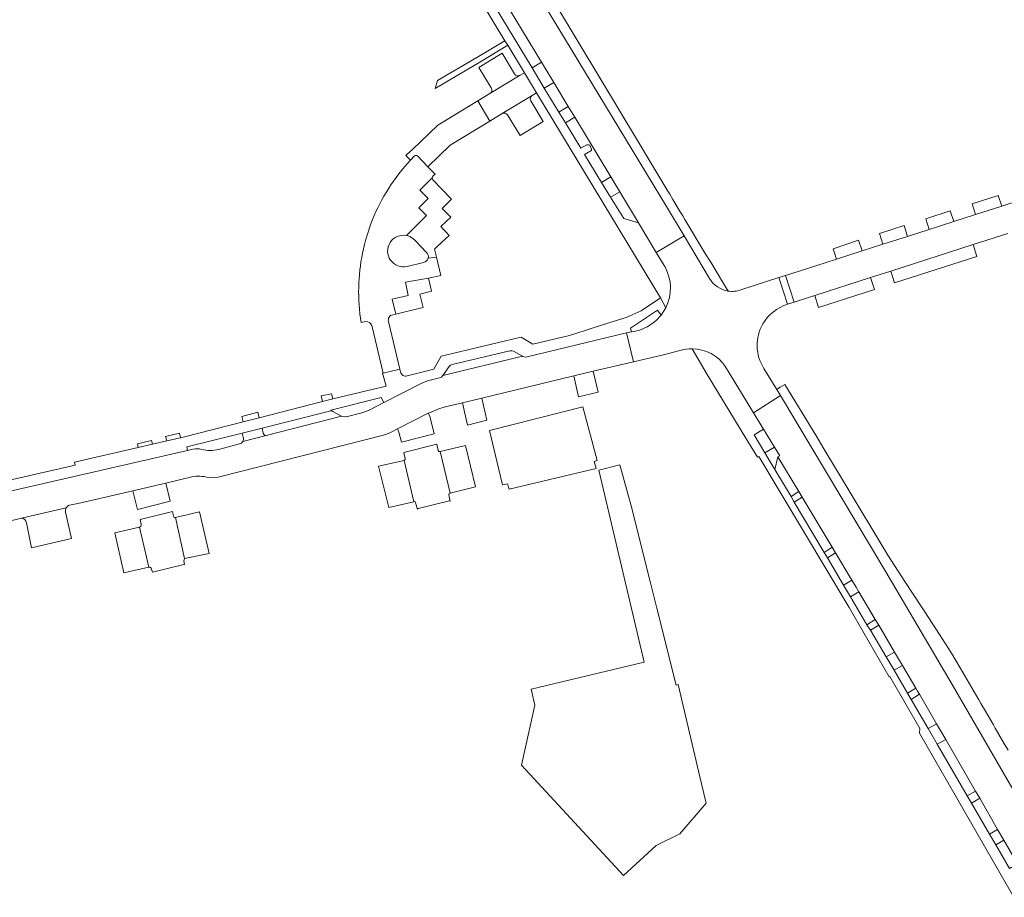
# Model space of a CAD drawing. Header units: metres. Extents: x 166325 to 190320, y 381923 to 404576.
# Tile 741 of 1056: x 175643 to 175825, y 395551 to 395714. Entities that reach past the tile are written whole.
import ezdxf

# ---------------------------------------------------------------- set-up
doc = ezdxf.new("R2010")
doc.units = ezdxf.units.M
for name, color, linetype, lineweight in [('B-WE-VH-VERHARDING_BETONSTRAATSTEEN-GV', 8, 'Continuous', 18), ('B-WE-VH-VERHARDING_HALFVERHARDING-GV', 8, 'Continuous', 18), ('B-WE-VH-VERHARDING_STRAATBAKSTEEN-GV', 8, 'Continuous', 18)]:
    doc.layers.add(name, color=color, linetype=linetype, lineweight=lineweight)

msp = doc.modelspace()

# ---------------------------------------------------------------- linework, layer by layer
at = {"layer": 'B-WE-VH-VERHARDING_BETONSTRAATSTEEN-GV', "flags": 128}
for points in [[(175699.371, 395784.213), (175720.142, 395749.988), (175762.847, 395679.402), (175766.161, 395673.926), (175770.817, 395666.064)], [(175716.341, 395737.582), (175732.939, 395710.112), (175733.455, 395709.256), (175736.524, 395704.178), (175738.774, 395700.454), (175761.73, 395662.459), (175762.721, 395660.624)], [(175774.276, 395663.715), (175773.211, 395665.427), (175771.229, 395668.726), (175770.048, 395670.692), (175766.278, 395676.969), (175765.864, 395677.658), (175765.415, 395678.407), (175764.032, 395680.709), (175763.466, 395681.652), (175763.108, 395682.247), (175759.217, 395688.726), (175758.405, 395690.078), (175753.852, 395697.658), (175753.402, 395698.407), (175751.454, 395701.652), (175745.767, 395711.12), (175739.761, 395721.12)], [(175762.589, 395668.205), (175762.456, 395668.426), (175760.973, 395670.882), (175757.665, 395676.363), (175754.941, 395677.136), (175752.501, 395681.114), (175750.829, 395683.841), (175747.668, 395688.995), (175748.856, 395689.686), (175748.966, 395689.824), (175748.962, 395689.993), (175748.657, 395690.731), (175748.4, 395690.838), (175748.108, 395690.817), (175746.973, 395690.168), (175744.124, 395694.881), (175742.909, 395696.891), (175740.226, 395701.329), (175737.975, 395705.053), (175731.142, 395716.356)], [(175734.699, 395703.952), (175732.396, 395707.77), (175728.101, 395705.17), (175730.406, 395701.351)], [(175730.153, 395700.322), (175735.729, 395703.697)], [(175737.975, 395699.971), (175732.399, 395696.596)], [(175733.429, 395696.341), (175735.732, 395692.523), (175740.027, 395695.123), (175737.722, 395698.942)], [(175716.167, 395688.74), (175715.417, 395687.973)], [(175719.623, 395685.062), (175719.989, 395685.377), (175718.647, 395686.757), (175716.715, 395688.743)], [(175712.129, 395659.327), (175712.729, 395659.452), (175712.06, 395662.178), (175714.973, 395662.906), (175714.488, 395665.336), (175718.766, 395666.099), (175721.058, 395666.603), (175720.228, 395670.02), (175718.703, 395669.807)], [(175717.871, 395669.007), (175714.786, 395668.284)], [(175674.139, 395634.191), (175673.997, 395634.865), (175684.224, 395637.367), (175687.944, 395638.311), (175700.422, 395641.478), (175700.751, 395641.494), (175701.074, 395641.379), (175700.685, 395641.608), (175710.009, 395643.987), (175710.495, 395643.058), (175717.381, 395646.572), (175718.587, 395647.051), (175720.817, 395647.639), (175721.156, 395647.779), (175721.434, 395648.068), (175722.59, 395649.713), (175722.841, 395649.947), (175723.147, 395650.078), (175733.854, 395652.623), (175734.181, 395652.663), (175734.524, 395652.549), (175736.168, 395651.65), (175736.271, 395651.594), (175736.659, 395651.489), (175737.045, 395651.525), (175755.454, 395655.953), (175756.354, 395656.17), (175756.197, 395656.827), (175761.211, 395660.145), (175761.846, 395659.244), (175762.721, 395660.624), (175761.73, 395662.459), (175758.166, 395660.069), (175755.376, 395658.808), (175754.745, 395658.609), (175750.81, 395657.365), (175748.159, 395656.526), (175744.883, 395655.491), (175738.084, 395653.871), (175735.923, 395655.188), (175735.604, 395655.123), (175723.21, 395652.121), (175721.134, 395651.621), (175719.754, 395649.206), (175714.819, 395648.016)], [(175706.282, 395657.894), (175707.125, 395658.043)], [(175708.256, 395657.299), (175710.349, 395648.505), (175713.458, 395649.24), (175711.34, 395658.084)], [(175710.444, 395636.994), (175711.162, 395637.241), (175711.853, 395637.538), (175713.023, 395638.154), (175718.718, 395641.061), (175719.269, 395641.246), (175720.669, 395641.884), (175721.868, 395642.275), (175725.048, 395642.998), (175728.656, 395643.886), (175745.664, 395647.984), (175749.302, 395648.857), (175756.755, 395650.611), (175755.454, 395655.953), (175737.045, 395651.525), (175736.659, 395651.489), (175736.271, 395651.594), (175736.168, 395651.65), (175721.434, 395648.068), (175721.156, 395647.779), (175720.817, 395647.639), (175718.587, 395647.051), (175717.381, 395646.572), (175710.495, 395643.058), (175707.878, 395641.713), (175707.171, 395641.38), (175706.422, 395641.119), (175703.506, 395640.384), (175702.652, 395640.508), (175688.668, 395636.949), (175684.359, 395635.852)], [(175767.593, 395653.011), (175770.402, 395648.276), (175777.586, 395636.461), (175779.737, 395632.922), (175779.987, 395633.071), (175796.682, 395605.066), (175804.107, 395592.191), (175804.207, 395592.291), (175809.789, 395582.622), (175809.737, 395581.771), (175827.177, 395551.362)], [(175713.593, 395648.745), (175713.458, 395649.24), (175710.349, 395648.505), (175710.229, 395648.476), (175710.913, 395646.06), (175701.027, 395643.726), (175699.123, 395643.233), (175687.393, 395640.236), (175684.441, 395639.482), (175673.554, 395636.7), (175672.82, 395636.531), (175670.297, 395635.948), (175667.631, 395635.333), (175664.96, 395634.717), (175653.156, 395631.993), (175653.293, 395631.432), (175598.41, 395618.924), (175596.036, 395619.026), (175595.776, 395617.865), (175599.901, 395616.984), (175600.015, 395617.311), (175611.768, 395619.9), (175613.019, 395618.653), (175614.374, 395619.91)], [(175811.331, 395582.651), (175808.2, 395588.05), (175807.534, 395589.163), (175805.024, 395593.426), (175803.566, 395595.902), (175800.643, 395600.866), (175799.946, 395601.884), (175796.929, 395607.034), (175795.641, 395609.233), (175792.701, 395614.251), (175792.073, 395615.292), (175786.49, 395624.618), (175785.935, 395625.665), (175782.921, 395630.637), (175781.092, 395633.713), (175779.092, 395637.075), (175780.846, 395638.118), (175778.997, 395641.148), (175775.541, 395646.814), (175773.797, 395649.671)], [(175826.162, 395578.605), (175825.378, 395579.952), (175823.763, 395582.725), (175823.414, 395583.325), (175823.412, 395583.327), (175822.817, 395584.35), (175821.932, 395585.87), (175821.121, 395587.262), (175820.708, 395587.971), (175817.257, 395593.895), (175815.669, 395596.621), (175813.432, 395600.056), (175810.688, 395604.268), (175809.974, 395605.364), (175807.033, 395609.879), (175803.854, 395614.759), (175795.779, 395628.236), (175792.031, 395634.49), (175790.517, 395637.017), (175784.779, 395646.388), (175783.922, 395645.872), (175783.299, 395645.497), (175783.996, 395644.367), (175803.498, 395611.707), (175815.757, 395590.816), (175827.717, 395570.226)], [(175688.668, 395636.949), (175688.588, 395636.958), (175688.396, 395637.036), (175688.247, 395637.18), (175688.164, 395637.37), (175687.944, 395638.311), (175684.224, 395637.367), (175684.414, 395636.618)], [(175677.986, 395629.145), (175678.758, 395629.081), (175679.82, 395629.21), (175710.444, 395636.994)], [(175683.726, 395635.381), (175679.851, 395634.372)], [(175684.359, 395635.852), (175688.668, 395636.949)], [(175720.572, 395634.191), (175720.309, 395635.361), (175714.172, 395633.805), (175714.446, 395632.618)], [(175675.108, 395634.412), (175674.139, 395634.191), (175616.421, 395620.933)], [(175616.421, 395620.933), (175674.139, 395634.191)], [(175722.769, 395626.269), (175720.935, 395633.952)], [(175714.229, 395632.313), (175716.074, 395624.651)], [(175652.245, 395624.033), (175653.817, 395624.351), (175658.905, 395625.528), (175664.014, 395626.713), (175670.1, 395628.14), (175674.905, 395629.31)], [(175716.386, 395624.437), (175716.699, 395623.316), (175716.832, 395623.435), (175722.654, 395624.839), (175722.797, 395624.784), (175722.542, 395625.921)], [(175624.051, 395617.21), (175629.963, 395618.55), (175630.669, 395618.702), (175642.369, 395621.387), (175643.337, 395621.609), (175651.644, 395623.515)], [(175651.644, 395623.515), (175643.337, 395621.609)], [(175644.264, 395620.739), (175645.229, 395616.13), (175652.637, 395617.834), (175651.543, 395622.763)], [(175671.55, 395621.969), (175671.353, 395622.884), (175665.334, 395621.404), (175665.548, 395620.471)], [(175667.465, 395612.197), (175667.614, 395611.639), (175673.439, 395613.02), (175673.582, 395613.012), (175673.443, 395613.697), (175673.508, 395613.932), (175673.592, 395614.161), (175671.889, 395621.735)], [(175665.235, 395619.968), (175666.96, 395612.567)], [(175826.396, 395556.674), (175823.848, 395561.063), (175822.686, 395563.066), (175819.336, 395568.836), (175818.584, 395570.142), (175813.025, 395579.729), (175811.331, 395582.651)]]:
    msp.add_lwpolyline(points, dxfattribs=at)
for points in [[(175728.267, 395706.115), (175733.455, 395709.256), (175732.939, 395710.112), (175727.749, 395706.971), (175720.433, 395702.716), (175720.004, 395701.246)], [(175737.975, 395699.971), (175738.774, 395700.454), (175736.524, 395704.178), (175735.729, 395703.697), (175730.153, 395700.322), (175727.879, 395698.946), (175730.132, 395695.224), (175732.399, 395696.596)], [(175784.885, 395666.594), (175783.659, 395666.216), (175785.275, 395661.257), (175786.488, 395661.656)], [(175736.168, 395651.65), (175734.524, 395652.549), (175734.181, 395652.663), (175733.854, 395652.623), (175723.147, 395650.078), (175722.841, 395649.947), (175722.59, 395649.713), (175721.434, 395648.068)], [(175749.302, 395648.857), (175745.664, 395647.984), (175746.565, 395644.099), (175750.219, 395645)], [(175700.789, 395644.693), (175698.892, 395644.271), (175699.123, 395643.233), (175701.027, 395643.726)], [(175728.656, 395643.886), (175725.048, 395642.998), (175725.989, 395638.879), (175729.604, 395639.772)], [(175687.393, 395640.236), (175687.137, 395641.239), (175684.184, 395640.485), (175684.441, 395639.482)], [(175702.652, 395640.508), (175701.074, 395641.379), (175700.751, 395641.494), (175700.422, 395641.478), (175687.944, 395638.311), (175688.164, 395637.37), (175688.247, 395637.18), (175688.396, 395637.036), (175688.588, 395636.958), (175688.668, 395636.949)], [(175719.035, 395640.518), (175718.718, 395641.061), (175713.023, 395638.154), (175713.282, 395637.586), (175713.786, 395635.682), (175719.807, 395637.26)], [(175672.608, 395637.371), (175670.046, 395636.759), (175670.297, 395635.948), (175672.82, 395636.531)], [(175725.646, 395635.073), (175720.935, 395633.952), (175722.769, 395626.269), (175727.49, 395627.401)], [(175714.229, 395632.313), (175709.48, 395631.231), (175711.389, 395623.576), (175716.074, 395624.651)], [(175670.1, 395628.14), (175664.014, 395626.713), (175664.868, 395623.228), (175670.906, 395624.8)], [(175676.34, 395622.797), (175671.889, 395621.735), (175673.592, 395614.161), (175678.115, 395615.099)], [(175665.235, 395619.968), (175660.632, 395618.894), (175662.327, 395611.495), (175666.96, 395612.567)]]:
    msp.add_lwpolyline(points, close=True, dxfattribs=at)
at = {"layer": 'B-WE-VH-VERHARDING_BETONSTRAATSTEEN-GV'}
for points in [[(175735.729, 395703.697, -0.3949732), (175734.699, 395703.952)], [(175730.406, 395701.351, -0.393456), (175730.153, 395700.322)], [(175737.722, 395698.942, -0.393456), (175737.975, 395699.971)], [(175732.399, 395696.596, -0.3949732), (175733.429, 395696.341)], [(175716.715, 395688.743, 0.4324894), (175716.167, 395688.74)], [(175715.417, 395687.973, 0.0468195), (175711.335, 395682.678)], [(175719.446, 395684.697, -0.2061576), (175719.623, 395685.062)], [(175711.335, 395682.678, 0.045154), (175708.404, 395676.946)], [(175708.404, 395676.946, 0.045738), (175706.537, 395670.724)], [(175714.786, 395668.284, -1.2334639), (175714.66, 395673.998)], [(175706.537, 395670.724, 0.0446638), (175705.831, 395664.414)], [(175718.703, 395669.807, -0.2806496), (175717.871, 395669.007)], [(175705.831, 395664.414, 0.0458517), (175706.282, 395657.894)], [(175711.34, 395658.084, -0.4241506), (175712.129, 395659.327)], [(175707.125, 395658.043, -0.3974635), (175708.256, 395657.299)], [(175773.797, 395649.671, 0.25248), (175767.593, 395653.011)], [(175714.819, 395648.016, -0.4853909), (175713.593, 395648.745)], [(175684.359, 395635.852, -0.2192666), (175683.726, 395635.381)], [(175684.414, 395636.618, -0.215419), (175684.359, 395635.852)], [(175676.752, 395634.373, 0.1246834), (175675.108, 395634.412)], [(175679.851, 395634.372, -0.1513392), (175676.752, 395634.373)], [(175720.935, 395633.952, -0.3886389), (175720.572, 395634.191)], [(175714.446, 395632.618, -0.4484495), (175714.229, 395632.313)], [(175674.905, 395629.31, -0.1119857), (175677.986, 395629.145)], [(175722.542, 395625.921, -0.370497), (175722.769, 395626.269)], [(175716.074, 395624.651, -0.6613117), (175716.386, 395624.437)], [(175651.543, 395622.763, -0.1794982), (175651.644, 395623.515)], [(175651.644, 395623.515, -0.1867408), (175652.245, 395624.033)], [(175643.337, 395621.609, -0.405674), (175644.264, 395620.739)], [(175671.889, 395621.735, -0.4767422), (175671.55, 395621.969)], [(175665.548, 395620.471, -0.3526551), (175665.235, 395619.968)], [(175666.96, 395612.567, -0.4169173), (175667.465, 395612.197)]]:
    msp.add_lwpolyline(points, format="xyb", dxfattribs=at)
at = {"layer": 'B-WE-VH-VERHARDING_HALFVERHARDING-GV', "flags": 128}
msp.add_lwpolyline([(175747.353, 395642.272), (175730.094, 395637.886), (175732.497, 395627.829), (175733.373, 395628.016), (175733.579, 395627.34), (175733.688, 395626.98), (175749.81, 395630.799), (175749.463, 395632.14), (175749.987, 395632.305)], close=True, dxfattribs=at)
at = {"layer": 'B-WE-VH-VERHARDING_STRAATBAKSTEEN-GV', "flags": 128}
for points in [[(175713.198, 395750.035), (175715.508, 395746.209), (175717.212, 395743.384), (175719.549, 395739.514), (175720.953, 395737.187), (175727.595, 395726.183), (175729.166, 395723.579), (175739.715, 395706.102), (175741.963, 395702.377), (175744.644, 395697.937), (175745.857, 395695.926), (175752.532, 395684.868), (175754.185, 395682.129), (175757.665, 395676.363), (175760.973, 395670.882), (175766.161, 395673.926), (175762.847, 395679.402), (175720.142, 395749.988), (175699.371, 395784.213), (175691.237, 395795.856), (175684.58, 395804.185), (175682.171, 395806.998)], [(175730.132, 395695.224), (175727.879, 395698.946), (175720.509, 395694.46), (175715.791, 395689.974), (175715.45, 395689.649), (175714.58, 395688.822), (175715.045, 395688.347), (175715.417, 395687.973), (175716.167, 395688.74)], [(175716.715, 395688.743), (175718.647, 395686.757), (175722.77, 395690.741), (175730.132, 395695.224)], [(175719.446, 395684.697), (175717.179, 395682.438), (175718.732, 395680.88), (175716.961, 395679.115), (175718.373, 395677.698), (175714.66, 395673.998)], [(175718.703, 395669.807), (175720.228, 395670.02), (175719.88, 395671.479), (175720.398, 395671.964), (175722.594, 395674.019), (175721.05, 395675.676), (175722.887, 395677.412), (175721.302, 395679.021), (175723.023, 395680.736), (175721.053, 395682.79), (175719.841, 395684.054), (175719.588, 395684.317)], [(175828.548, 395680.614), (175824.962, 395679.44), (175820.099, 395677.902), (175816.078, 395676.61), (175811.529, 395675.143), (175807.499, 395673.843), (175802.947, 395672.388), (175799.08, 395671.152), (175794.355, 395669.646), (175790.535, 395668.399), (175784.885, 395666.594), (175786.488, 395661.656), (175789.136, 395662.506), (175790.333, 395662.901), (175800.674, 395666.224), (175804.397, 395667.416), (175819.653, 395672.31), (175826.106, 395674.387)], [(175770.817, 395666.064), (175766.161, 395673.926), (175760.973, 395670.882), (175762.456, 395668.426), (175762.589, 395668.205)], [(175715.856, 395673.476), (175716.226, 395673.151), (175718.424, 395670.863)], [(175785.275, 395661.257), (175783.659, 395666.216), (175776.632, 395663.937)], [(175762.721, 395660.624), (175761.846, 395659.244), (175761.676, 395659.035)], [(175756.354, 395656.17), (175755.454, 395655.953), (175756.755, 395650.611), (175762.274, 395651.909), (175763.462, 395652.205), (175765.598, 395652.736)], [(175773.797, 395649.671), (175775.541, 395646.814), (175778.997, 395641.148), (175783.996, 395644.367), (175783.299, 395645.497), (175780.91, 395649.37)], [(175827.717, 395570.226), (175815.757, 395590.816), (175803.498, 395611.707), (175783.996, 395644.367), (175778.997, 395641.148), (175780.846, 395638.118), (175782.884, 395634.779), (175783.852, 395633.192), (175783.512, 395632.962), (175787.346, 395626.575), (175787.976, 395625.526), (175793.557, 395616.228), (175794.17, 395615.206), (175797.206, 395610.148), (175797.996, 395608.833), (175798.513, 395607.959), (175801.532, 395602.852), (175802.171, 395601.77), (175805.11, 395596.798), (175806.573, 395594.324), (175809.053, 395590.129), (175809.37, 395589.592), (175809.72, 395588.988), (175812.892, 395583.513), (175814.585, 395580.591), (175820.126, 395571.026), (175820.888, 395569.711), (175824.206, 395563.947), (175825.362, 395561.94), (175827.89, 395557.547)]]:
    msp.add_lwpolyline(points, dxfattribs=at)
for points in [[(175729.166, 395723.579), (175727.374, 395722.498), (175730.474, 395717.416), (175731.626, 395718.104), (175731.751, 395718.138), (175731.868, 395718.123), (175732.027, 395718.005), (175732.363, 395717.345), (175732.381, 395717.228), (175732.354, 395717.097), (175732.298, 395717.005), (175731.142, 395716.356), (175737.975, 395705.053), (175739.715, 395706.102)], [(175739.715, 395706.102), (175737.975, 395705.053), (175740.226, 395701.329), (175741.963, 395702.377)], [(175741.963, 395702.377), (175740.226, 395701.329), (175742.909, 395696.891), (175744.644, 395697.937)], [(175744.644, 395697.937), (175742.909, 395696.891), (175744.124, 395694.881), (175745.857, 395695.926)], [(175745.857, 395695.926), (175744.124, 395694.881), (175746.973, 395690.168), (175748.108, 395690.817), (175748.4, 395690.838), (175748.657, 395690.731), (175748.962, 395689.993), (175748.966, 395689.824), (175748.856, 395689.686), (175747.668, 395688.995), (175750.829, 395683.841), (175752.532, 395684.868)], [(175752.532, 395684.868), (175750.829, 395683.841), (175752.501, 395681.114), (175754.185, 395682.129)], [(175754.185, 395682.129), (175752.501, 395681.114), (175754.941, 395677.136), (175757.665, 395676.363)], [(175824.321, 395681.45), (175819.466, 395679.873), (175820.099, 395677.902), (175824.962, 395679.44)], [(175815.442, 395678.596), (175810.888, 395677.117), (175811.529, 395675.143), (175816.078, 395676.61)], [(175806.869, 395675.868), (175802.298, 395674.366), (175802.947, 395672.388), (175807.499, 395673.843)], [(175799.08, 395671.152), (175798.424, 395673.145), (175793.73, 395671.552), (175793.862, 395671.151), (175794.355, 395669.646)], [(175820.375, 395670.118), (175819.653, 395672.31), (175804.397, 395667.416), (175805.127, 395665.233)], [(175801.387, 395664.015), (175800.674, 395666.224), (175790.333, 395662.901), (175791.016, 395660.686)], [(175717.153, 395663.121), (175719.328, 395663.705), (175718.766, 395666.099), (175714.488, 395665.336), (175714.973, 395662.906), (175712.06, 395662.178), (175712.729, 395659.452), (175712.962, 395659.5), (175716.983, 395660.466), (175717.75, 395660.65)], [(175780.846, 395638.118), (175779.092, 395637.075), (175781.092, 395633.713), (175782.884, 395634.779)], [(175667.631, 395635.333), (175667.462, 395636.043), (175664.842, 395635.417), (175664.96, 395634.717)], [(175783.512, 395632.962), (175782.921, 395630.637), (175785.935, 395625.665), (175787.346, 395626.575)], [(175765.051, 395590.798), (175764.678, 395590.705), (175761.099, 395604.929), (175759.858, 395609.861), (175756.321, 395623.917), (175754.233, 395631.515), (175750.3, 395630.532), (175758.72, 395594.925), (175737.786, 395589.905), (175738.49, 395586.968), (175735.999, 395575.853), (175754.895, 395555.38), (175760.968, 395560.986), (175765.305, 395563.15), (175770.203, 395568.781), (175770.162, 395569.061), (175769.054, 395573.662)], [(175787.976, 395625.526), (175786.49, 395624.618), (175792.073, 395615.292), (175793.557, 395616.228)], [(175794.17, 395615.206), (175792.701, 395614.251), (175795.641, 395609.233), (175797.206, 395610.148)], [(175797.996, 395608.833), (175797.206, 395610.148), (175795.641, 395609.233), (175796.929, 395607.034), (175798.513, 395607.959)], [(175798.513, 395607.959), (175796.929, 395607.034), (175799.946, 395601.884), (175801.532, 395602.852)], [(175802.171, 395601.77), (175800.643, 395600.866), (175803.566, 395595.902), (175805.11, 395596.798)], [(175805.11, 395596.798), (175803.566, 395595.902), (175805.024, 395593.426), (175806.573, 395594.324)], [(175806.573, 395594.324), (175805.024, 395593.426), (175807.534, 395589.163), (175809.053, 395590.129)], [(175809.72, 395588.988), (175808.2, 395588.05), (175811.331, 395582.651), (175812.892, 395583.513)], [(175812.892, 395583.513), (175811.331, 395582.651), (175813.025, 395579.729), (175814.585, 395580.591)], [(175814.585, 395580.591), (175813.025, 395579.729), (175818.584, 395570.142), (175820.126, 395571.026)], [(175820.888, 395569.711), (175819.336, 395568.836), (175822.686, 395563.066), (175824.206, 395563.947)], [(175824.206, 395563.947), (175822.686, 395563.066), (175823.848, 395561.063), (175825.362, 395561.94)], [(175825.362, 395561.94), (175823.848, 395561.063), (175826.396, 395556.674), (175827.89, 395557.547)]]:
    msp.add_lwpolyline(points, close=True, dxfattribs=at)
at = {"layer": 'B-WE-VH-VERHARDING_STRAATBAKSTEEN-GV'}
for points in [[(175719.588, 395684.317, -0.2059996), (175719.446, 395684.697)], [(175714.66, 395673.998, -0.1139092), (175715.856, 395673.476)], [(175718.424, 395670.863, -0.2642717), (175718.703, 395669.807)], [(175762.589, 395668.205, -0.2461428), (175762.721, 395660.624)], [(175774.276, 395663.715, -0.2228183), (175770.817, 395666.064)], [(175776.632, 395663.937, -0.1298481), (175774.276, 395663.715)], [(175780.715, 395657.637, -0.189754), (175785.275, 395661.257)], [(175761.676, 395659.035, -0.1918737), (175756.354, 395656.17)], [(175780.91, 395649.37, -0.2809973), (175780.715, 395657.637)], [(175765.598, 395652.736, -0.0676957), (175767.593, 395653.011)]]:
    msp.add_lwpolyline(points, format="xyb", dxfattribs=at)

doc.saveas('drawing.dxf')
